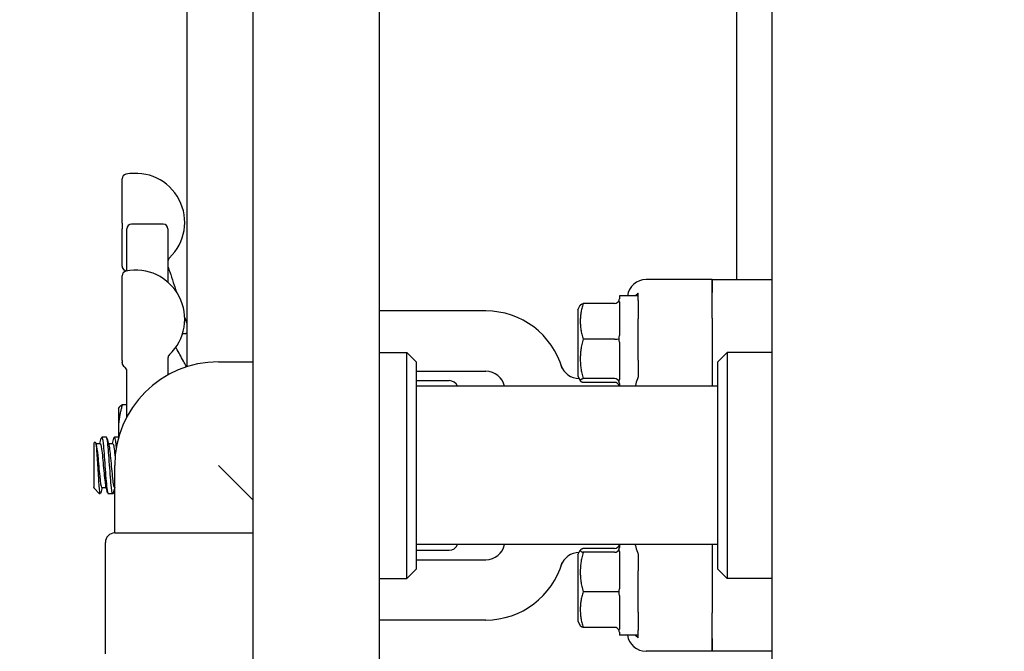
# Model space of a CAD drawing. Header units: inches. Extents: x 24 to 1128, y -69 to 748.
# Tile 335 of 656: x 467.22 to 473.75, y 667.12 to 671.3. Entities that reach past the tile are written whole.
import ezdxf

# ---------------------------------------------------------------- set-up
doc = ezdxf.new("R2010")
doc.units = ezdxf.units.IN
doc.header["$LTSCALE"] = 32
doc.header["$MEASUREMENT"] = 0
doc.layers.add('Dimension (ANSI)', color=7, linetype='Continuous', lineweight=25)
doc.layers.add('Visible (ANSI)', color=7, linetype='Continuous', lineweight=30)
doc.styles.add('Note Text (ANSI)', font='tahoma.ttf')
doc.dimstyles.new('SB Fraction-16 (ANSI)', dxfattribs={"dimscale": 32, "dimtxt": 0.125, "dimasz": 0.098425, "dimexe": 0.125, "dimexo": 0.0625, "dimgap": 0.031496, "dimtad": 0, "dimtih": 1, "dimtoh": 1, "dimdec": 4, "dimrnd": 1e-08, "dimzin": 0, "dimdsep": 46, "dimlunit": 5, "dimtxsty": 'Note Text (ANSI)', "dimcen": 0.09, "dimdle": 0.393701, "dimclrd": 256, "dimclre": 256, "dimclrt": 256, "dimadec": 0, "dimazin": 3, "dimtfac": 0.96, "dimtofl": 0, "dimtmove": 0, "dimatfit": 3, "dimfxl": 1, "dimfrac": 2, "dimtolj": 1, "dimtzin": 12, "dimlwd": -1, "dimlwe": -1, "dimarcsym": 0})

# ---------------------------------------------------------------- blocks, each defined once
blk = doc.blocks.new('*D18')
at = {"layer": 'Defpoints', "color": 0, "transparency": 16777216}
for p in [(480.2806, 692.6685), (328.4743, 544.6685), (480.2806, 544.6685)]:
    blk.add_point(p, dxfattribs=at)
at = {"layer": 'Dimension (ANSI)', "transparency": 16777216}
for p, q in [((478.2806, 692.6685), (324.4743, 692.6685)), ((328.4743, 689.5189), (328.4743, 626.7677)), ((328.4743, 547.8181), (328.4743, 620.5693)), ((478.2806, 544.6685), (324.4743, 544.6685))]:
    blk.add_line(p, q, dxfattribs=at)
for points in [[(327.9494, 689.5189), (328.9993, 689.5189), (328.4743, 692.6685)], [(327.9494, 547.8181), (328.9993, 547.8181), (328.4743, 544.6685)]]:
    blk.add_solid(points, dxfattribs=at)
at = {"layer": 'Dimension (ANSI)', "transparency": 16777216, "insert": (324.3723, 625.7599), "char_height": 4, "attachment_point": 1, "style": 'Note Text (ANSI)'}
blk.add_mtext('\\A1;148', dxfattribs=at)

msp = doc.modelspace()

# ---------------------------------------------------------------- linework, layer by layer
at = {"layer": 'Visible (ANSI)'}
for p, q in [((468.76127, 681.59815), (468.76127, 640.98303)), ((469.60127, 681.59815), (469.60127, 640.98303)), ((472.20877, 663.81654), (472.20877, 681.06625)), ((468.32377, 672.22279), (468.32377, 669.00243)), ((471.97127, 672.10404), (471.97127, 669.58029)), ((467.89502, 669.95545), (467.89502, 670.24829)), ((467.89502, 669.95545), (467.89502, 669.91688)), ((468.16752, 669.94779), (467.95752, 669.94779)), ((467.89502, 669.66991), (467.89502, 669.91688)), ((467.92627, 669.63835), (467.92627, 669.91654)), ((468.19877, 669.91654), (468.19877, 669.56352)), ((467.89502, 669.04347), (467.89502, 669.60652)), ((471.80877, 669.58029), (471.37087, 669.58029)), ((471.80877, 669.49551), (471.80877, 669.58029)), ((471.80877, 669.58029), (472.20877, 669.58029)), ((471.80877, 669.58029), (471.80877, 669.49551)), ((471.19377, 669.47279), (471.19377, 669.45234)), ((471.31877, 669.47279), (471.19377, 669.47279)), ((471.31877, 669.47279), (471.31877, 669.49082)), ((471.31877, 669.44601), (471.31877, 669.47279)), ((471.80877, 669.32506), (471.80877, 669.49551)), ((471.80877, 669.32506), (471.80877, 669.49551)), ((470.91877, 669.37904), (470.93487, 669.41125)), ((471.16252, 669.42192), (470.95373, 669.42192)), ((471.19377, 669.43319), (471.19377, 669.21003)), ((471.31877, 669.44103), (471.31877, 669.44601)), ((471.31877, 669.44103), (471.31877, 669.31984)), ((470.30877, 669.37279), (469.60127, 669.37279)), ((470.91877, 669.37904), (470.91877, 668.94154)), ((471.31877, 669.04549), (471.31877, 669.31984)), ((471.80877, 669.32506), (471.80877, 668.87279)), ((471.80877, 669.32506), (471.80877, 668.87279)), ((468.29555, 669.22279), (468.31752, 669.22279)), ((471.16252, 669.18545), (470.95373, 669.18545)), ((471.19377, 669.16488), (471.19377, 668.91798)), ((469.60127, 669.09779), (469.78377, 669.09779)), ((469.78377, 667.59779), (469.78377, 669.09779)), ((469.84627, 669.03529), (469.78377, 669.09779)), ((471.84627, 669.03529), (471.90877, 669.09779)), ((471.90877, 669.09779), (471.90877, 667.59779)), ((472.20877, 669.09779), (471.90877, 669.09779)), ((467.89502, 669.04347), (467.89502, 669.03202)), ((467.89502, 669.02814), (467.89502, 669.03202)), ((468.19877, 669.06065), (468.19877, 668.94815)), ((468.53377, 669.03529), (468.76127, 669.03529)), ((469.84627, 669.03529), (469.84627, 667.66029)), ((471.84627, 667.66029), (471.84627, 669.03529)), ((467.92627, 668.66966), (467.92627, 668.97861)), ((469.84627, 668.97279), (470.30877, 668.97279)), ((469.84627, 668.91029), (470.06372, 668.91029)), ((470.91877, 668.94154), (470.93487, 668.90934)), ((470.92642, 668.92529), (470.9269, 668.92529)), ((471.16252, 668.92382), (470.95373, 668.92382)), ((471.16252, 668.89866), (470.95373, 668.89866)), ((471.19377, 668.89198), (471.19377, 668.87279)), ((471.84627, 668.87279), (469.84627, 668.87279)), ((467.8972, 668.75296), (467.92627, 668.75296)), ((467.87015, 668.72279), (467.8725, 668.72783)), ((467.87015, 668.72279), (467.87015, 668.58552)), ((467.87015, 668.58552), (467.87015, 668.5274)), ((467.70765, 668.49475), (467.71584, 668.50361)), ((467.70765, 668.49475), (467.70765, 668.20087)), ((467.72065, 668.49362), (467.74931, 668.49362)), ((467.79098, 668.53529), (467.76009, 668.53529)), ((467.80398, 668.49362), (467.83265, 668.49362)), ((467.87015, 668.53529), (467.84342, 668.53529)), ((467.84627, 667.90029), (467.84627, 668.34779)), ((468.53377, 668.34779), (468.76127, 668.12029)), ((467.70805, 668.2004), (467.74511, 668.16029)), ((467.74511, 668.16029), (467.74511, 668.16963)), ((467.76009, 668.20196), (467.78875, 668.20196)), ((467.84342, 668.20196), (467.84627, 668.20196)), ((467.74931, 668.16029), (467.74511, 668.16029)), ((467.83265, 668.16029), (467.80176, 668.16029)), ((467.84627, 667.90029), (468.76127, 667.90029)), ((467.78377, 667.09779), (467.78377, 667.83779)), ((471.84627, 667.82279), (469.84627, 667.82279)), ((469.84627, 667.78529), (470.06372, 667.78529)), ((470.91877, 667.75404), (470.93487, 667.78625)), ((470.92642, 667.77029), (470.9269, 667.77029)), ((471.16252, 667.79692), (470.95373, 667.79692)), ((471.16252, 667.77176), (470.95373, 667.77176)), ((471.19377, 667.82279), (471.19377, 667.8036)), ((471.19377, 667.77761), (471.19377, 667.5307)), ((471.80877, 667.82279), (471.80877, 667.37052)), ((471.80877, 667.82279), (471.80877, 667.37052)), ((469.84627, 667.72279), (470.30877, 667.72279)), ((470.91877, 667.75404), (470.91877, 667.31654)), ((469.84627, 667.66029), (469.78377, 667.59779)), ((471.31877, 667.37574), (471.31877, 667.65009)), ((471.84627, 667.66029), (471.90877, 667.59779)), ((469.60127, 667.59779), (469.78377, 667.59779)), ((472.20877, 667.59779), (471.90877, 667.59779)), ((471.16252, 667.51013), (470.95373, 667.51013)), ((471.19377, 667.48555), (471.19377, 667.26239)), ((470.30877, 667.32279), (469.60127, 667.32279)), ((470.91877, 667.31654), (470.93487, 667.28434)), ((471.31877, 667.37574), (471.31877, 667.25455)), ((471.80877, 667.20007), (471.80877, 667.37052)), ((471.80877, 667.20007), (471.80877, 667.37052)), ((471.16252, 667.27366), (470.95373, 667.27366)), ((471.31877, 667.24957), (471.31877, 667.25455)), ((471.31877, 667.22279), (471.31877, 667.24957)), ((471.19377, 667.24324), (471.19377, 667.22279)), ((471.31877, 667.22279), (471.19377, 667.22279)), ((471.31877, 667.20476), (471.31877, 667.22279)), ((471.80877, 667.11529), (471.80877, 667.20007)), ((471.80877, 667.20007), (471.80877, 667.11529)), ((471.80877, 667.11529), (471.37087, 667.11529)), ((472.20877, 667.11529), (471.80877, 667.11529))]:
    msp.add_line(p, q, dxfattribs=at)
for centre, radius, start, end in [((467.92627, 670.24829), 0.03125, 101.536959, 180), ((467.98502, 669.96048), 0.325, 313.449842, 101.536959), ((467.95752, 669.91654), 0.03125, 90, 180), ((468.16752, 669.91654), 0.03125, 0, 90), ((467.92627, 669.66991), 0.03125, 180, 240), ((468.23002, 669.70185), 0.03125, 133.449842, 180), ((467.92627, 669.60652), 0.03125, 101.536959, 180), ((467.89502, 669.61578), 0.03125, 42.056698, 60), ((467.98502, 669.31871), 0.325, 313.449842, 101.536959), ((470.30877, 668.84779), 0.525, 15.803055, 90), ((468.31752, 669.19154), 0.03125, 78.463041, 90), ((468.23002, 669.06008), 0.03125, 133.449842, 180), ((468.53377, 668.34779), 0.6875, 90, 180), ((467.92627, 669.02814), 0.03125, 180, 240), ((470.92642, 669.05029), 0.125, 198.15197, 270), ((467.89502, 668.97401), 0.03125, 0, 60), ((470.30877, 668.84779), 0.125, 11.536959, 90), ((470.06372, 668.84779), 0.0625, 23.578178, 90), ((467.84627, 667.83779), 0.0625, 90, 180), ((470.06372, 667.84779), 0.0625, 270, 336.421821), ((470.30877, 667.84779), 0.125, 270, 348.463041), ((470.92642, 667.64529), 0.125, 90, 161.84803), ((470.30877, 667.84779), 0.525, 270, 344.196945)]:
    msp.add_arc(centre, radius, start, end, dxfattribs=at)
for centre, major_axis, ratio, start_param, end_param in [((471.37144, 669.45481), (-0.06457, 0.10779), 0.9948398, 5.7457619, 7.172791), ((471.16252, 669.45462), (0, -0.0327), 0.9555533, 0, 1.2241495), ((471.16252, 669.1886), (0.03125, 0), 0.1006388, 4.712389, 5.9365385), ((471.16252, 668.89426), (0.03125, 0), 0.9458753, 0.3466468, 1.5707963), ((471.16252, 668.86596), (0, 0.0327), 0.9555533, 5.0590358, 6.2831853), ((471.28885, 669.16029), (0, 0.375), 0.0524078, 3.8387558, 3.8611847), ((471.16252, 667.82962), (0, -0.0327), 0.9555533, 0, 1.2241495), ((471.16252, 667.80132), (0.03125, 0), 0.9458753, 4.712389, 5.9365385), ((471.28885, 667.53529), (0, 0.375), 0.0524078, 5.5635932, 5.5860222), ((471.16252, 667.50699), (0.03125, 0), 0.1006388, 0.3466468, 1.5707963), ((471.16252, 667.24096), (0, 0.0327), 0.9555533, 5.0590358, 6.2831853), ((471.37144, 667.24077), (-0.06457, -0.10779), 0.9948398, 5.3935797, 6.8206087)]:
    msp.add_ellipse(centre, major_axis=major_axis, ratio=ratio, start_param=start_param, end_param=end_param, dxfattribs=at)
for points, knots in [([(468.19877, 669.67308), (468.19877, 669.67301), (468.19877, 669.67293), (468.19877, 669.67278), (468.19877, 669.6727), (468.19877, 669.67263), (468.19877, 669.67262), (468.19877, 669.67262), (468.19877, 669.67262), (468.19877, 669.67261), (468.19877, 669.6726), (468.19877, 669.67257), (468.19877, 669.67255), (468.19877, 669.67231), (468.19877, 669.67214), (468.19877, 669.67173), (468.19877, 669.67149), (468.19878, 669.67028), (468.19878, 669.66933), (468.19879, 669.66789), (468.1988, 669.66751), (468.19881, 669.66693), (468.19881, 669.66676), (468.19882, 669.66643), (468.19882, 669.66626), (468.19883, 669.66599), (468.19883, 669.66589), (468.19884, 669.66574), (468.19884, 669.66569), (468.19884, 669.66559), (468.19885, 669.66553), (468.19885, 669.66544), (468.19885, 669.66539), (468.19886, 669.66531), (468.19886, 669.66527), (468.19886, 669.66519), (468.19886, 669.66514), (468.19887, 669.66495), (468.19888, 669.66487), (468.19889, 669.66471), (468.1989, 669.66466), (468.19891, 669.66451), (468.19891, 669.66457), (468.19891, 669.66452), (468.19892, 669.66447), (468.19898, 669.66422), (468.19901, 669.66411), (468.19911, 669.66381), (468.19915, 669.66365), (468.1993, 669.66322), (468.19941, 669.66294), (468.20225, 669.65565), (468.20516, 669.64868), (468.20979, 669.63559), (468.21163, 669.63023), (468.21469, 669.62107), (468.21593, 669.61734), (468.21715, 669.61361)], [0, 0, 0, 0, 0.00058093, 0.00058093, 0.00115142, 0.00115142, 0.00117596, 0.00117596, 0.00120037, 0.00120037, 0.00124918, 0.00124918, 0.00151737, 0.00151737, 0.00416544, 0.00416544, 0.00769442, 0.00769442, 0.02259139, 0.02259139, 0.02772215, 0.02772215, 0.02965498, 0.02965498, 0.03123275, 0.03123275, 0.0320254, 0.0320254, 0.03241887, 0.03241887, 0.03281333, 0.03281333, 0.03320663, 0.03320663, 0.03359831, 0.03359831, 0.03424369, 0.03424369, 0.03667399, 0.03667399, 0.04071288, 0.04071288, 0.05480856, 0.05480856, 0.06496199, 0.06496199, 0.06994318, 0.06994318, 0.07338673, 0.07338673, 0.07699652, 0.07699652, 0.15340194, 0.15340194, 0.20039496, 0.20039496, 0.23159067, 0.23159067, 0.23159067, 0.23159067]), ([(468.21715, 669.61361), (468.22483, 669.59028), (468.2325, 669.56695), (468.24486, 669.52933), (468.24956, 669.51504), (468.25425, 669.50075)], [0.6477885, 0.6477885, 0.6477885, 0.6477885, 0.84276542, 0.84276542, 0.96217025, 0.96217025, 0.96217025, 0.96217025]), ([(471.29959, 669.47277), (471.30453, 669.47859), (471.30994, 669.48381), (471.31662, 669.48918), (471.31768, 669.49), (471.31877, 669.49082)], [0.754430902, 0.754430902, 0.754430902, 0.754430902, 0.837826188, 0.837826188, 0.853014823, 0.853014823, 0.853014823, 0.853014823]), ([(468.32221, 669.00193), (468.3171, 669.01134), (468.31198, 669.02074), (468.29921, 669.04419), (468.29155, 669.05825), (468.27623, 669.08635), (468.26857, 669.1004), (468.25767, 669.12038), (468.25444, 669.1263), (468.2512, 669.13223)], [0.70439684, 0.70439684, 0.70439684, 0.70439684, 0.83485474, 0.83485474, 1.02983165, 1.02983165, 1.22480856, 1.22480856, 1.30708098, 1.30708098, 1.30708098, 1.30708098]), ([(468.19878, 669.04047), (468.19878, 669.04047), (468.19878, 669.04044), (468.19878, 669.04027), (468.19878, 669.04001), (468.19878, 669.03926), (468.19877, 669.0387), (468.19877, 669.03782), (468.19877, 669.0375), (468.19877, 669.03695), (468.19877, 669.03671), (468.19877, 669.03639), (468.19877, 669.03631), (468.19877, 669.03616), (468.19877, 669.03609), (468.19877, 669.03604), (468.19877, 669.03603), (468.19877, 669.03603), (468.19877, 669.03603), (468.19877, 669.03603)], [0.275712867, 0.275712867, 0.275712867, 0.275712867, 0.276568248, 0.276568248, 0.280002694, 0.280002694, 0.286765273, 0.286765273, 0.290513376, 0.290513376, 0.29332448, 0.29332448, 0.294378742, 0.294378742, 0.29522401, 0.29522401, 0.295329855, 0.295329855, 0.295365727, 0.295365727, 0.295365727, 0.295365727]), ([(471.31877, 668.93462), (471.31693, 668.93086), (471.31521, 668.92711), (471.30681, 668.90734), (471.30262, 668.89184), (471.30181, 668.87826)], [1.53001661, 1.53001661, 1.53001661, 1.53001661, 1.56598407, 1.56598407, 1.72098253, 1.72098253, 1.72098253, 1.72098253]), ([(467.71584, 668.50361), (467.7162, 668.50401), (467.71657, 668.50411), (467.71829, 668.50322), (467.71963, 668.49842), (467.72232, 668.48113), (467.72365, 668.46861), (467.72634, 668.43723), (467.72768, 668.41852), (467.73037, 668.37717), (467.7317, 668.35486), (467.73439, 668.30946), (467.73573, 668.28681), (467.73842, 668.24419), (467.73975, 668.22472), (467.74245, 668.19164), (467.74378, 668.1785), (467.74511, 668.16963)], [-1.2427303, -1.2427303, -1.2427303, -1.2427303, -1.200467, -1.200467, -1.0416694, -1.0416694, -0.8786368, -0.8786368, -0.7113708, -0.7113708, -0.5398726, -0.5398726, -0.3641439, -0.3641439, -0.1841858, -0.1841858, 0, 0, 0, 0]), ([(467.74931, 668.49344), (467.75252, 668.49321), (467.75572, 668.48035), (467.75892, 668.45702), (467.76319, 668.4259), (467.76746, 668.37701), (467.77174, 668.33038), (467.77601, 668.28375), (467.78028, 668.24067), (467.78455, 668.21878), (467.7852, 668.21545), (467.78585, 668.21262), (467.7865, 668.2103)], [6.2831853, 6.2831853, 6.2831853, 6.2831853, 7.0074496, 7.0074496, 7.0074496, 7.9736666, 7.9736666, 7.9736666, 8.9397805, 8.9397805, 8.9397805, 9.0866243, 9.0866243, 9.0866243, 9.0866243]), ([(467.75655, 668.52864), (467.75675, 668.52939), (467.75695, 668.53007), (467.75715, 668.5307), (467.76116, 668.54318), (467.76517, 668.52883), (467.76918, 668.49292), (467.77319, 668.45708), (467.77719, 668.40054), (467.7812, 668.34395), (467.78521, 668.28726), (467.78922, 668.23174), (467.79323, 668.19774), (467.79607, 668.17364), (467.79891, 668.16072), (467.80176, 668.16051)], [6.0162011, 6.0162011, 6.0162011, 6.0162011, 6.061332, 6.061332, 6.061332, 6.968806, 6.968806, 6.968806, 7.8744508, 7.8744508, 7.8744508, 8.7817425, 8.7817425, 8.7817425, 9.424778, 9.424778, 9.424778, 9.424778]), ([(467.83619, 668.16716), (467.83502, 668.1627), (467.83385, 668.16032), (467.83267, 668.16029), (467.82863, 668.16017), (467.82458, 668.18795), (467.82053, 668.23327), (467.8165, 668.27839), (467.81247, 668.33989), (467.80844, 668.39504), (467.80442, 668.44997), (467.8004, 668.49741), (467.79639, 668.51992), (467.79459, 668.53002), (467.79278, 668.53501), (467.79098, 668.53497)], [-15.9749474, -15.9749474, -15.9749474, -15.9749474, -15.710016, -15.710016, -15.710016, -14.7941843, -14.7941843, -14.7941843, -13.8824397, -13.8824397, -13.8824397, -12.9741281, -12.9741281, -12.9741281, -12.5663706, -12.5663706, -12.5663706, -12.5663706]), ([(467.83265, 668.49345), (467.8337, 668.49353), (467.83474, 668.49225), (467.83579, 668.48955), (467.84, 668.47869), (467.84421, 668.44503), (467.84842, 668.4021)], [12.5663706, 12.5663706, 12.5663706, 12.5663706, 12.8032209, 12.8032209, 12.8032209, 13.7555878, 13.7555878, 13.7555878, 13.7555878]), ([(467.83988, 668.5286), (467.84037, 668.53045), (467.84086, 668.53193), (467.84135, 668.533), (467.84536, 668.54183), (467.84937, 668.52357), (467.85338, 668.48492), (467.85414, 668.47759), (467.8549, 668.46955), (467.85566, 668.46096)], [12.2993864, 12.2993864, 12.2993864, 12.2993864, 12.4100129, 12.4100129, 12.4100129, 13.3168593, 13.3168593, 13.3168593, 13.4888702, 13.4888702, 13.4888702, 13.4888702]), ([(467.72291, 668.48526), (467.72637, 668.47243), (467.72982, 668.44552), (467.73328, 668.4113), (467.73755, 668.369), (467.74183, 668.31669), (467.7461, 668.27582), (467.75037, 668.23497), (467.75464, 668.20668), (467.75892, 668.20253), (467.75931, 668.20215), (467.7597, 668.20197), (467.76009, 668.20199)], [6.621339, 6.621339, 6.621339, 6.621339, 7.4033745, 7.4033745, 7.4033745, 8.3701398, 8.3701398, 8.3701398, 9.3362117, 9.3362117, 9.3362117, 9.424778, 9.424778, 9.424778, 9.424778]), ([(467.80624, 668.48514), (467.80755, 668.48047), (467.80885, 668.47384), (467.81015, 668.46536), (467.81442, 668.43759), (467.81869, 668.39064), (467.82296, 668.34372), (467.82723, 668.29681), (467.8315, 668.25122), (467.83576, 668.2256), (467.83832, 668.21028), (467.84087, 668.20235), (467.84342, 668.20226)], [12.9045243, 12.9045243, 12.9045243, 12.9045243, 13.1994868, 13.1994868, 13.1994868, 14.1650562, 14.1650562, 14.1650562, 15.1305271, 15.1305271, 15.1305271, 15.7079633, 15.7079633, 15.7079633, 15.7079633]), ([(467.75285, 668.16721), (467.75131, 668.16138), (467.74976, 668.15913), (467.74822, 668.16093), (467.74718, 668.16214), (467.74615, 668.16506), (467.74511, 668.16963)], [-9.69176213, -9.69176213, -9.69176213, -9.69176213, -9.34211053, -9.34211053, -9.34211053, -9.10788499, -9.10788499, -9.10788499, -9.10788499]), ([(471.30181, 667.81732), (471.30262, 667.80375), (471.30681, 667.78827), (471.3152, 667.7685), (471.31692, 667.76473), (471.31877, 667.76096)], [0.52788927, 0.52788927, 0.52788927, 0.52788927, 0.6827691, 0.6827691, 0.71884724, 0.71884724, 0.71884724, 0.71884724])]:
    msp.add_open_spline(points, degree=3, knots=knots, dxfattribs=at)
for points, weights in [([(470.95373, 669.42192), (470.91765, 669.30368), (470.95373, 669.18545)], [1.04422863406, 1.20577136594, 1.04422863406]), ([(470.93487, 669.41125), (470.93736, 669.41621), (470.95373, 669.42192)], [1.12285543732, 1.11183872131, 1.04422863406]), ([(470.95373, 669.18545), (470.91765, 669.05464), (470.95373, 668.92382)], [1.04422863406, 1.20577136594, 1.04422863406]), ([(471.31877, 669.04549), (471.31877, 668.98969), (471.31877, 668.93462)], [0.99990433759, 0.999905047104, 0.999921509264]), ([(470.95373, 668.92382), (470.91765, 668.91124), (470.95373, 668.89866)], [1.04422863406, 1.20577136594, 1.04422863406]), ([(467.8972, 668.75296), (467.87015, 668.66323), (467.87015, 668.58552)], [1, 1.0379548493, 1]), ([(467.8725, 668.72783), (467.87797, 668.73958), (467.8972, 668.75296)], [1.01585135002, 1.02667968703, 1]), ([(467.87015, 668.58552), (467.87015, 668.56112), (467.87264, 668.53637)], [1, 1.01161540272, 1.01612143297]), ([(470.95373, 667.79692), (470.91765, 667.78434), (470.95373, 667.77176)], [1.04422863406, 1.20577136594, 1.04422863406]), ([(470.95373, 667.77176), (470.91765, 667.64095), (470.95373, 667.51013)], [1.04422863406, 1.20577136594, 1.04422863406]), ([(471.31877, 667.76096), (471.31877, 667.7059), (471.31877, 667.65009)], [0.999921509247, 0.999905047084, 0.999904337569]), ([(470.95373, 667.51013), (470.91765, 667.3919), (470.95373, 667.27366)], [1.04422863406, 1.20577136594, 1.04422863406]), ([(470.95373, 667.27366), (470.93736, 667.27937), (470.93487, 667.28434)], [1.04422863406, 1.11183872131, 1.12285543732])]:
    msp.add_rational_spline(points, weights, degree=2, dxfattribs=at)
for points in [[(471.19191, 669.44351), (471.19329, 669.44673), (471.19377, 669.44977), (471.19377, 669.45234)], [(471.19377, 669.43319), (471.19377, 669.43671), (471.19329, 669.44029), (471.19191, 669.44351)], [(468.30977, 669.33161), (468.31444, 669.31736), (468.31911, 669.30311), (468.32377, 669.28886)], [(471.19191, 669.18753), (471.19329, 669.19512), (471.19377, 669.20289), (471.19377, 669.21003)], [(471.19377, 669.16488), (471.19377, 669.17211), (471.19329, 669.17993), (471.19191, 669.18753)], [(471.19191, 668.90431), (471.19329, 668.90868), (471.19377, 668.91341), (471.19377, 668.91798)], [(471.19377, 668.89198), (471.19377, 668.89569), (471.19329, 668.89994), (471.19191, 668.90431)], [(471.19191, 668.87707), (471.19254, 668.8756), (471.19298, 668.87417), (471.19328, 668.8728)], [(467.71907, 668.49944), (467.72034, 668.49475), (467.72162, 668.49006), (467.72291, 668.48537)], [(467.74709, 668.49362), (467.75027, 668.50529), (467.75342, 668.51697), (467.75655, 668.52865)], [(467.79452, 668.52865), (467.79839, 668.51421), (467.80229, 668.49978), (467.80624, 668.48537)], [(467.83042, 668.49362), (467.8336, 668.50529), (467.83675, 668.51697), (467.83988, 668.52865)], [(467.70805, 668.2004), (467.70792, 668.20054), (467.70778, 668.2007), (467.70765, 668.20087)], [(467.76232, 668.20196), (467.75914, 668.19029), (467.75599, 668.17862), (467.75285, 668.16693)], [(467.79822, 668.16693), (467.79434, 668.18137), (467.79045, 668.1958), (467.7865, 668.21022)], [(467.84565, 668.20196), (467.84247, 668.19029), (467.83932, 668.17862), (467.83619, 668.16693)], [(471.19328, 667.82279), (471.19298, 667.82142), (471.19254, 667.81998), (471.19191, 667.81851)], [(471.19191, 667.79128), (471.19329, 667.79564), (471.19377, 667.79989), (471.19377, 667.8036)], [(471.19377, 667.77761), (471.19377, 667.78217), (471.19329, 667.7869), (471.19191, 667.79128)], [(471.19191, 667.50805), (471.19329, 667.51565), (471.19377, 667.52347), (471.19377, 667.5307)], [(471.19377, 667.48555), (471.19377, 667.49269), (471.19329, 667.50046), (471.19191, 667.50805)], [(471.19191, 667.25207), (471.19329, 667.2553), (471.19377, 667.25887), (471.19377, 667.26239)], [(471.19377, 667.24324), (471.19377, 667.24581), (471.19329, 667.24885), (471.19191, 667.25207)], [(471.31877, 667.20476), (471.31186, 667.20996), (471.30536, 667.21599), (471.29959, 667.2228)]]:
    msp.add_open_spline(points, degree=3, dxfattribs=at)

# ---------------------------------------------------------------- dimensions: what is measured, and where the dimension line sits
at = {"layer": 'Dimension (ANSI)'}
dim = msp.add_linear_dim(base=(328.47435, 544.66853), p1=(480.28063, 692.66853), p2=(480.28063, 544.66853), angle=90, dimstyle='SB Fraction-16 (ANSI)', override={"dimgap": 0.031496, "dimdec": 4, "dimtol": 0, "dimlim": 0, "dimtp": 0, "dimtm": 0, "dimtdec": 2, "dimatfit": 1}, dxfattribs=at)
dim.commit()
dim.dimension.update_dxf_attribs({"geometry": '*D18', "text_midpoint": (328.47435, 623.66853), "dimtype": 160})

doc.saveas('drawing.dxf')
